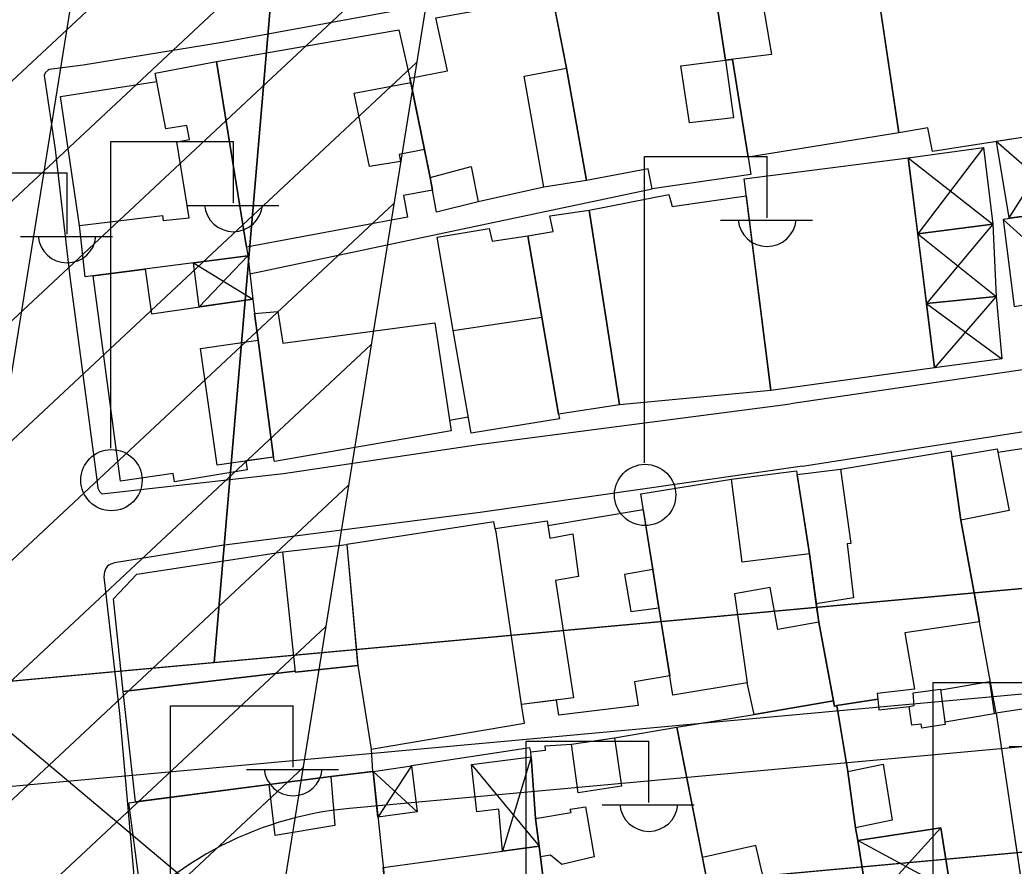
# Model space of a CAD drawing. Extents: x 417997 to 421451, y 4451742 to 4455216.
# Drawn here: x 419632.9 to 419689.6, y 4453584.3 to 4453632.7 of the extents above; entities that cross this region are included whole.
import ezdxf

# ---------------------------------------------------------------- set-up
doc = ezdxf.new("R2010")
doc.units = 0
for name, color, linetype in [('ADAKENARI', 7, 'Continuous'), ('B_Kapi', 7, 'Continuous'), ('B_Mesken', 7, 'Continuous'), ('B_Sundurma', 7, 'Continuous'), ('B_Teras', 7, 'Continuous'), ('Default', 7, 'Continuous'), ('KALDIRIM', 7, 'Continuous'), ('PL_AYA_PARK_DINLENME', 7, 'Continuous'), ('PL_KON_MEV_350', 7, 'Continuous'), ('PL_TİCK', 7, 'Continuous'), ('S_Elektrik_Diregi', 7, 'Continuous'), ('Sinir_Duvar_tek_tarafa_ait', 7, 'Continuous'), ('SN_3_DERECE_KAYNAK_KORUMA', 7, 'Continuous'), ('TA_ENH_154', 7, 'Continuous'), ('TA_ENH_KORUMA', 7, 'Continuous'), ('TA_ENH_TARAMA', 7, 'Continuous'), ('TR_ORTAYOGUNKONUT', 7, 'Continuous'), ('TR_PARKALANI', 7, 'Continuous'), ('TR_TİCK', 7, 'Continuous'), ('Yol_Sose', 7, 'Continuous')]:
    doc.layers.add(name, color=color, linetype=linetype)

# ---------------------------------------------------------------- blocks, each defined once
blk = doc.blocks.new('POINT_DISPLAY')
at = {"layer": 'Default'}
blk.add_line((0, 0), (0, 0), dxfattribs=at)

msp = doc.modelspace()

# ---------------------------------------------------------------- linework, layer by layer
at = {"layer": 'ADAKENARI'}
for p, q in [((419643.952, 4453595.958), (419650.212, 4453669.145)), ((419643.952, 4453595.958), (419650.212, 4453669.145)), ((419798.746, 4453610.14), (419567.092, 4453588.916)), ((419798.746, 4453610.14), (419567.092, 4453588.916)), ((419800.26, 4453595.216), (419647.355, 4453581.207)), ((419800.26, 4453595.216), (419647.355, 4453581.207))]:
    msp.add_line(p, q, dxfattribs=at)
at = {"layer": 'B_Kapi'}
msp.add_lwpolyline([(419658.451, 4453609.976), (419657.377, 4453609.795)], dxfattribs=at)
at = {"layer": 'B_Mesken'}
for points in [[(419683.031, 4453626.208), (419681.456, 4453636.898), (419690.481, 4453638.288), (419691.832, 4453627.533), (419690.165, 4453627.303), (419690.338, 4453625.985), (419684.955, 4453625.142), (419684.698, 4453626.493)], [(419681.54, 4453636.329), (419683.031, 4453626.208), (419674.426, 4453624.832), (419673.543, 4453630.413), (419673.135, 4453630.362), (419672.357, 4453635.441), (419674.899, 4453635.837), (419674.944, 4453635.572)], [(419674.426, 4453624.832), (419674.592, 4453623.84), (419668.951, 4453623.016), (419668.732, 4453624.159), (419665.195, 4453623.495), (419664.067, 4453629.913), (419663.296, 4453633.823), (419672.374, 4453635.335), (419673.135, 4453630.362), (419673.543, 4453630.413), (419674.426, 4453624.832)], [(419656.604, 4453632.779), (419663.264, 4453633.987), (419664.067, 4453629.913), (419665.195, 4453623.495), (419662.765, 4453623.122), (419659.023, 4453622.281), (419656.639, 4453621.68), (419656.283, 4453623.661), (419655.117, 4453629.337), (419657.26, 4453629.764)], [(419645.787, 4453619.689), (419644.072, 4453630.284), (419654.484, 4453632.103), (419655.117, 4453629.337), (419655.169, 4453629.086), (419655.956, 4453625.256), (419656.283, 4453623.661), (419656.413, 4453622.939), (419654.754, 4453622.636), (419654.993, 4453621.4)], [(419636.583, 4453617.992), (419636.263, 4453620.927), (419635.175, 4453628.294), (419640.663, 4453629.155), (419640.572, 4453629.631), (419644.072, 4453630.284), (419645.867, 4453619.193)], [(419675.728, 4453611.505), (419674.199, 4453623.587), (419683.575, 4453624.789), (419685.073, 4453612.788)], [(419675.728, 4453611.505), (419667.082, 4453610.672), (419665.359, 4453621.803), (419669.904, 4453622.692), (419670.09, 4453622.01), (419674.322, 4453622.617)], [(419663.597, 4453610.155), (419661.847, 4453620.336), (419663.301, 4453620.573), (419663.118, 4453621.466), (419665.359, 4453621.803), (419667.082, 4453610.672)], [(419661.847, 4453620.336), (419662.647, 4453615.687), (419663.597, 4453610.155), (419663.654, 4453609.881), (419658.61, 4453609.057), (419657.596, 4453614.932), (419656.682, 4453620.263), (419659.646, 4453620.756), (419659.81, 4453620.03)], [(419647.327, 4453607.697), (419645.76, 4453607.476), (419645.822, 4453606.974), (419641.683, 4453606.289), (419641.601, 4453606.769), (419638.602, 4453606.328), (419637.031, 4453618.05), (419640.007, 4453618.435), (419640.368, 4453615.876), (419646.145, 4453616.717), (419646.253, 4453615.897), (419646.46, 4453614.372), (419647.327, 4453607.697)], [(419647.327, 4453607.697), (419646.46, 4453614.372), (419646.253, 4453615.897), (419647.584, 4453616.021), (419647.873, 4453614.198), (419656.536, 4453615.361), (419657.468, 4453609.192), (419647.381, 4453607.451)], [(419693.435, 4453608.698), (419694.898, 4453608.922), (419696.345, 4453599.931), (419693.335, 4453599.358), (419693.333, 4453599.358), (419692.466, 4453599.193), (419692.974, 4453595.728), (419693.295, 4453595.781), (419693.297, 4453595.781), (419693.41, 4453595.8), (419693.693, 4453593.858), (419693.276, 4453593.793), (419693.274, 4453593.793), (419688.586, 4453593.068), (419686.579, 4453604.099), (419686.056, 4453607.739), (419688.648, 4453608.159), (419688.685, 4453607.97), (419693.432, 4453608.697)], [(419679.71, 4453607), (419686.003, 4453608.06), (419686.056, 4453607.739), (419686.579, 4453604.099), (419687.637, 4453598.286), (419683.385, 4453597.666), (419683.922, 4453594.44), (419681.804, 4453594.19), (419681.842, 4453593.872), (419679.505, 4453593.517), (419679.359, 4453593.458), (419678.468, 4453598.266), (419678.322, 4453599.325), (419677.931, 4453602.169), (419677.231, 4453606.694)], [(419679.301, 4453593.771), (419674.783, 4453592.999), (419674.37, 4453594.804), (419670.137, 4453594.109), (419668.3, 4453605.597), (419673.484, 4453606.434), (419677.197, 4453606.912), (419677.236, 4453606.661), (419677.931, 4453602.169), (419678.322, 4453599.325), (419678.468, 4453598.266)], [(419663.005, 4453603.796), (419668.444, 4453604.697), (419668.992, 4453601.272), (419669.34, 4453599.093), (419669.963, 4453595.197), (419667.947, 4453594.852), (419668.162, 4453593.504), (419663.624, 4453592.951), (419663.487, 4453593.813), (419661.502, 4453593.559), (419660.037, 4453603.435), (419659.997, 4453603.619), (419662.966, 4453604.062)], [(419659.997, 4453603.619), (419659.918, 4453604), (419651.524, 4453602.71), (419652.154, 4453595.787), (419652.907, 4453591.025), (419661.655, 4453592.503), (419661.502, 4453593.559), (419660.037, 4453603.435)], [(419648.577, 4453595.473), (419638.744, 4453594.311), (419638.195, 4453599.61), (419639.532, 4453601.014), (419647.865, 4453602.291), (419651.524, 4453602.71), (419652.154, 4453595.787), (419648.584, 4453595.412)], [(419693.166, 4453583.429), (419699.17, 4453584.311), (419697.091, 4453596.452), (419693.41, 4453595.8), (419693.693, 4453593.858), (419693.276, 4453593.793), (419693.274, 4453593.793), (419688.586, 4453593.068), (419690.095, 4453582.978), (419693.163, 4453583.429)], [(419652.154, 4453595.787), (419652.907, 4453591.025), (419652.987, 4453589.735), (419650.602, 4453589.451), (419647.083, 4453588.991), (419639.456, 4453588.002), (419638.744, 4453594.311), (419648.577, 4453595.473), (419648.584, 4453595.412)], [(419685.657, 4453592.571), (419688.586, 4453593.068), (419690.022, 4453583.468), (419686.01, 4453582.934), (419685.431, 4453586.519), (419680.704, 4453585.803), (419680.571, 4453586.514), (419680.122, 4453589.744), (419679.505, 4453593.517), (419681.842, 4453593.872), (419681.897, 4453593.262), (419683.619, 4453593.461), (419683.904, 4453593.513), (419683.846, 4453594.225), (419685.423, 4453594.434)], [(419670.362, 4453592.267), (419674.783, 4453592.999), (419679.301, 4453593.771), (419679.359, 4453593.458), (419679.505, 4453593.517), (419680.122, 4453589.744), (419680.571, 4453586.514), (419680.704, 4453585.803), (419681.314, 4453581.98), (419675.938, 4453580.93), (419672.85, 4453580.16), (419672.33, 4453582.268), (419671.826, 4453584.829)], [(419666.81, 4453591.656), (419670.362, 4453592.267), (419672.33, 4453582.268), (419672.023, 4453581.834), (419663.55, 4453580.712), (419663.08, 4453580.876), (419662.587, 4453584.863), (419662.285, 4453587.065), (419662.024, 4453590.861), (419662.871, 4453590.962), (419662.848, 4453591.197), (419664.34, 4453591.3)], [(419639.073, 4453587.952), (419647.083, 4453588.991), (419650.602, 4453589.451), (419653.021, 4453589.739), (419653.702, 4453583.249), (419639.934, 4453581.512)], [(419654.488, 4453576.441), (419654.208, 4453579.475), (419653.702, 4453583.249), (419653.597, 4453584.248), (419662.502, 4453585.482), (419663.08, 4453580.876), (419663.455, 4453577.58)]]:
    msp.add_lwpolyline(points, close=True, dxfattribs=at)
at = {"layer": 'B_Sundurma'}
for p, q in [((419692.437, 4453626.28), (419689.308, 4453621.353)), ((419687.88, 4453625.387), (419684.117, 4453620.45)), ((419693.052, 4453621.838), (419688.596, 4453625.712)), ((419683.575, 4453624.789), (419688.395, 4453621)), ((419688.395, 4453621), (419684.614, 4453616.468)), ((419693.522, 4453617.16), (419688.986, 4453621.271)), ((419684.117, 4453620.45), (419688.588, 4453616.876)), ((419643.08, 4453616.271), (419645.867, 4453619.193)), ((419642.756, 4453618.791), (419646.145, 4453616.717)), ((419688.588, 4453616.876), (419685.073, 4453612.788)), ((419684.614, 4453616.468), (419688.91, 4453613.309)), ((419658.647, 4453590.131), (419662.502, 4453585.482)), ((419662.043, 4453590.583), (419660.404, 4453585.192)), ((419653.021, 4453589.739), (419655.543, 4453587.433)), ((419655.209, 4453590.071), (419653.294, 4453587.135)), ((419681.314, 4453581.98), (419685.431, 4453586.519)), ((419686.01, 4453582.934), (419680.704, 4453585.803))]:
    msp.add_line(p, q, dxfattribs=at)
for points in [[(419693.052, 4453621.838), (419692.631, 4453624.964), (419692.437, 4453626.28), (419692.052, 4453626.229), (419690.338, 4453625.985), (419688.596, 4453625.712), (419689.308, 4453621.353)], [(419683.575, 4453624.789), (419687.88, 4453625.387), (419688.395, 4453621), (419684.117, 4453620.45)], [(419689.631, 4453616.294), (419693.703, 4453616.996), (419693.052, 4453621.838), (419688.986, 4453621.271)], [(419684.117, 4453620.45), (419688.395, 4453621), (419688.588, 4453616.876), (419684.614, 4453616.468)], [(419643.08, 4453616.271), (419642.756, 4453618.791), (419645.867, 4453619.193), (419646.145, 4453616.717)], [(419684.614, 4453616.468), (419688.588, 4453616.876), (419688.91, 4453613.309), (419685.073, 4453612.788)], [(419658.945, 4453587.432), (419658.647, 4453590.131), (419662.043, 4453590.583), (419662.285, 4453587.065), (419662.502, 4453585.482), (419660.404, 4453585.192), (419660.2, 4453587.584)], [(419653.021, 4453589.739), (419655.209, 4453590.071), (419655.543, 4453587.433), (419653.294, 4453587.135)], [(419686.01, 4453582.934), (419681.314, 4453581.98), (419680.704, 4453585.803), (419685.431, 4453586.519)]]:
    msp.add_lwpolyline(points, close=True, dxfattribs=at)
at = {"layer": 'B_Teras'}
for points in [[(419673.135, 4453630.362), (419672.357, 4453635.441), (419674.899, 4453635.837), (419675.767, 4453630.692)], [(419636.583, 4453617.992), (419636.263, 4453620.927), (419641.004, 4453621.485), (419641.042, 4453621.203), (419642.512, 4453621.352), (419641.807, 4453625.707), (419642.528, 4453625.844), (419642.378, 4453626.629), (419641.179, 4453626.446), (419640.572, 4453629.631), (419644.072, 4453630.284), (419645.867, 4453619.193)], [(419662.765, 4453623.122), (419661.653, 4453629.448), (419664.067, 4453629.913), (419665.195, 4453623.495)], [(419671.082, 4453626.785), (419670.599, 4453630.038), (419673.135, 4453630.362), (419673.588, 4453627.069)], [(419655.169, 4453629.086), (419655.956, 4453625.256), (419654.517, 4453624.981), (419654.583, 4453624.587), (419652.816, 4453624.301), (419651.938, 4453628.477)], [(419656.639, 4453621.68), (419656.283, 4453623.661), (419658.62, 4453624.302), (419659.023, 4453622.281)], [(419663.597, 4453610.155), (419663.654, 4453609.881), (419658.61, 4453609.057), (419657.596, 4453614.932), (419662.647, 4453615.687)], [(419644.118, 4453607.243), (419643.173, 4453613.897), (419646.46, 4453614.372), (419647.327, 4453607.697)], [(419686.579, 4453604.099), (419686.056, 4453607.739), (419688.648, 4453608.159), (419689.336, 4453604.642)], [(419670.137, 4453594.109), (419668.3, 4453605.597), (419673.484, 4453606.434), (419677.197, 4453606.912), (419677.236, 4453606.661), (419677.931, 4453602.169), (419678.468, 4453598.266), (419676.124, 4453597.859), (419675.683, 4453600.248), (419673.662, 4453599.894), (419674.37, 4453594.804)], [(419674.097, 4453601.699), (419673.484, 4453606.434), (419677.197, 4453606.912), (419677.931, 4453602.169)], [(419678.322, 4453599.325), (419677.931, 4453602.169), (419677.231, 4453606.694), (419679.71, 4453607), (419680.298, 4453602.759), (419680.088, 4453602.736), (419680.442, 4453599.663)], [(419661.502, 4453593.559), (419660.037, 4453603.435), (419659.997, 4453603.619), (419662.966, 4453604.062), (419663.113, 4453603.074), (419664.433, 4453603.307), (419664.738, 4453600.876), (419663.436, 4453600.65), (419664.466, 4453593.938)], [(419648.584, 4453595.412), (419647.865, 4453602.291), (419651.524, 4453602.71), (419652.138, 4453595.879), (419652.154, 4453595.787)], [(419668.992, 4453601.272), (419667.374, 4453600.997), (419667.743, 4453598.879), (419669.34, 4453599.093)], [(419683.846, 4453594.225), (419685.423, 4453594.434), (419685.677, 4453592.418), (419684.35, 4453592.21), (419684.309, 4453592.447), (419683.78, 4453592.378), (419683.619, 4453593.461), (419683.904, 4453593.513)], [(419671.826, 4453584.829), (419670.362, 4453592.267), (419674.783, 4453592.999), (419679.301, 4453593.771), (419679.359, 4453593.458), (419679.505, 4453593.517), (419680.122, 4453589.744), (419680.571, 4453586.514), (419680.704, 4453585.803), (419681.314, 4453581.98), (419675.938, 4453580.93), (419674.879, 4453585.515)], [(419664.731, 4453588.53), (419664.34, 4453591.3), (419666.81, 4453591.656), (419667.202, 4453588.896)], [(419680.571, 4453586.514), (419680.122, 4453589.744), (419682.147, 4453590.151), (419682.653, 4453586.968)], [(419647.433, 4453586.079), (419647.083, 4453588.991), (419650.602, 4453589.451), (419650.837, 4453586.648)], [(419662.587, 4453584.863), (419662.285, 4453587.065), (419664.323, 4453587.407), (419664.278, 4453587.596), (419665.144, 4453587.716), (419665.65, 4453584.861), (419663.793, 4453584.435), (419663.156, 4453584.953)]]:
    msp.add_lwpolyline(points, close=True, dxfattribs=at)
at = {"layer": 'KALDIRIM'}
for p, q in [((419723.973, 4453597.265), (419567.64, 4453582.941)), ((419723.973, 4453597.265), (419567.64, 4453582.941)), ((419724.105, 4453594.264), (419651.671, 4453587.628)), ((419724.105, 4453594.264), (419651.671, 4453587.628))]:
    msp.add_line(p, q, dxfattribs=at)
msp.add_arc((419653.496, 4453567.711), 20, 95.2348, 188.7413, dxfattribs=at)
msp.add_arc((419653.496, 4453567.711), 20, 95.2348, 188.7413, dxfattribs=at)
at = {"layer": 'PL_AYA_PARK_DINLENME'}
msp.add_lwpolyline([(419650.212, 4453669.145), (419643.68, 4453668.352), (419599.189, 4453663.287), (419522.884, 4453653.339), (419532.607, 4453585.398), (419535.039, 4453585.692), (419544.818, 4453586.875), (419557.133, 4453588.004), (419567.092, 4453588.916), (419643.952, 4453595.958), (419650.212, 4453669.145)], dxfattribs=at)
msp.add_lwpolyline([(419650.212, 4453669.145), (419643.68, 4453668.352), (419599.189, 4453663.287), (419522.884, 4453653.339), (419532.607, 4453585.398), (419535.039, 4453585.692), (419544.818, 4453586.875), (419557.133, 4453588.004), (419567.092, 4453588.916), (419643.952, 4453595.958), (419650.212, 4453669.145)], dxfattribs=at)
at = {"layer": 'PL_KON_MEV_350'}
msp.add_lwpolyline([(419792.929, 4453403.24), (419789.085, 4453420.499), (419823.797, 4453422.288), (419821.364, 4453490.275), (419811.477, 4453584.171), (419811.266, 4453586.184), (419800.26, 4453595.216), (419665.012, 4453582.825)], dxfattribs=at)
msp.add_lwpolyline([(419792.929, 4453403.24), (419789.085, 4453420.499), (419823.797, 4453422.288), (419821.364, 4453490.275), (419811.477, 4453584.171), (419811.266, 4453586.184), (419800.26, 4453595.216), (419665.012, 4453582.825)], dxfattribs=at)
at = {"layer": 'PL_TİCK'}
msp.add_lwpolyline([(419643.952, 4453595.958), (419798.746, 4453610.14), (419807.645, 4453620.997), (419801.632, 4453677.462), (419790.646, 4453686.201), (419650.212, 4453669.145), (419643.952, 4453595.958)], dxfattribs=at)
msp.add_lwpolyline([(419643.952, 4453595.958), (419798.746, 4453610.14), (419807.645, 4453620.997), (419801.632, 4453677.462), (419790.646, 4453686.201), (419650.212, 4453669.145), (419643.952, 4453595.958)], dxfattribs=at)
at = {"layer": 'S_Elektrik_Diregi'}
for p, q in [((419638.045, 4453608.214), (419638.045, 4453625.714)), ((419638.045, 4453625.714), (419645.045, 4453625.714)), ((419645.045, 4453622.214), (419645.045, 4453625.714)), ((419668.515, 4453607.37), (419668.515, 4453624.87)), ((419668.515, 4453624.87), (419675.515, 4453624.87)), ((419675.515, 4453621.37), (419675.515, 4453624.87)), ((419628.544, 4453623.935), (419635.544, 4453623.935)), ((419635.544, 4453620.435), (419635.544, 4453623.935)), ((419642.385, 4453622.074), (419647.635, 4453622.074)), ((419672.855, 4453621.23), (419678.105, 4453621.23)), ((419632.884, 4453620.295), (419638.134, 4453620.295)), ((419684.994, 4453577.314), (419684.994, 4453594.814)), ((419684.994, 4453594.814), (419691.994, 4453594.814)), ((419641.457, 4453575.994), (419641.457, 4453593.494)), ((419641.457, 4453593.494), (419648.457, 4453593.494)), ((419648.457, 4453589.994), (419648.457, 4453593.494)), ((419661.763, 4453573.967), (419661.763, 4453591.467)), ((419661.763, 4453591.467), (419668.763, 4453591.467)), ((419668.763, 4453587.967), (419668.763, 4453591.467)), ((419689.334, 4453591.174), (419694.584, 4453591.174)), ((419645.797, 4453589.854), (419651.047, 4453589.854)), ((419666.103, 4453587.827), (419671.353, 4453587.827))]:
    msp.add_line(p, q, dxfattribs=at)
for centre in [(419638.081, 4453606.379), (419668.551, 4453605.534)]:
    msp.add_circle(centre, 1.75, dxfattribs=at)
for centre in [(419645.046, 4453622.227), (419675.515, 4453621.383), (419635.545, 4453620.448), (419648.458, 4453590.007), (419668.764, 4453587.98)]:
    msp.add_arc(centre, 1.658, 184.8384, 355.1464, dxfattribs=at)
at = {"layer": 'Sinir_Duvar_tek_tarafa_ait'}
for points in [[(419645.983, 4453618.164), (419668.951, 4453623.016)], [(419685.428, 4453594.4), (419688.219, 4453594.881), (419688.474, 4453593.049)], [(419662.024, 4453590.861), (419661.965, 4453591.093), (419655.209, 4453590.071)]]:
    msp.add_lwpolyline(points, dxfattribs=at)
at = {"layer": 'SN_3_DERECE_KAYNAK_KORUMA'}
msp.add_line((419772.919, 4453473.957), (419554.682, 4453657.097), dxfattribs=at)
msp.add_line((419772.919, 4453473.957), (419554.682, 4453657.097), dxfattribs=at)
at = {"layer": 'TA_ENH_154'}
msp.add_lwpolyline([(421244.229, 4452871.733), (420603.453, 4452866.932), (420104.111, 4452747.147), (419709.07, 4452649.72), (419353.297, 4452559.565), (419284.532, 4452601.288), (419287.681, 4452599.871), (419484.079, 4452691.722), (419833.947, 4454863.938), (419862.826, 4455014.236)], dxfattribs=at)
msp.add_lwpolyline([(421244.229, 4452871.733), (420603.453, 4452866.932), (420104.111, 4452747.147), (419709.07, 4452649.72), (419353.297, 4452559.565), (419284.532, 4452601.288), (419287.681, 4452599.871), (419484.079, 4452691.722), (419833.947, 4454863.938), (419862.826, 4455014.236)], dxfattribs=at)
at = {"layer": 'TA_ENH_KORUMA'}
msp.add_lwpolyline([(419883.153, 4455014.021), (419853.647, 4454860.459), (419502.143, 4452678.088), (419329.549, 4452597.37), (419356.508, 4452581.013), (419704.218, 4452669.124), (420099.383, 4452766.582), (420601.013, 4452886.916), (421244.438, 4452891.737)], dxfattribs=at)
msp.add_lwpolyline([(419883.153, 4455014.021), (419853.647, 4454860.459), (419502.143, 4452678.088), (419329.549, 4452597.37), (419356.508, 4452581.013), (419704.218, 4452669.124), (420099.383, 4452766.582), (420601.013, 4452886.916), (421244.438, 4452891.737)], dxfattribs=at)
at = {"layer": 'TA_ENH_TARAMA'}
for p, q in [((419611.691, 4453609.831), (419659.391, 4453654.409)), ((419611.691, 4453609.831), (419659.391, 4453654.409)), ((419610.393, 4453601.774), (419658.093, 4453646.352)), ((419610.393, 4453601.774), (419658.093, 4453646.352)), ((419609.096, 4453593.717), (419656.795, 4453638.295)), ((419609.096, 4453593.717), (419656.795, 4453638.295)), ((419607.798, 4453585.66), (419655.497, 4453630.238)), ((419607.798, 4453585.66), (419655.497, 4453630.238)), ((419606.5, 4453577.602), (419654.2, 4453622.181)), ((419606.5, 4453577.602), (419654.2, 4453622.181)), ((419605.202, 4453569.545), (419652.902, 4453614.124)), ((419605.202, 4453569.545), (419652.902, 4453614.124)), ((419603.905, 4453561.488), (419651.604, 4453606.067)), ((419603.905, 4453561.488), (419651.604, 4453606.067)), ((419602.607, 4453553.431), (419650.307, 4453598.01)), ((419602.607, 4453553.431), (419650.307, 4453598.01)), ((419601.309, 4453545.374), (419649.009, 4453589.952)), ((419601.309, 4453545.374), (419649.009, 4453589.952))]:
    msp.add_line(p, q, dxfattribs=at)
at = {"layer": 'TR_ORTAYOGUNKONUT'}
msp.add_lwpolyline([(419800.26, 4453595.216), (419665.012, 4453582.825), (419673.746, 4453518.144), (419647.773, 4453512.807), (419664.451, 4453404.341), (419678.69, 4453337.652), (419688.378, 4453334.372), (419743.12, 4453381.19)], dxfattribs=at)
msp.add_lwpolyline([(419800.26, 4453595.216), (419665.012, 4453582.825), (419673.746, 4453518.144), (419647.773, 4453512.807), (419664.451, 4453404.341), (419678.69, 4453337.652), (419688.378, 4453334.372), (419743.12, 4453381.19)], dxfattribs=at)
at = {"layer": 'TR_TİCK'}
msp.add_lwpolyline([(419643.952, 4453595.958), (419798.746, 4453610.14), (419807.645, 4453620.997), (419801.632, 4453677.462), (419790.646, 4453686.201), (419650.212, 4453669.145), (419643.952, 4453595.958)], dxfattribs=at)
msp.add_lwpolyline([(419643.952, 4453595.958), (419798.746, 4453610.14), (419807.645, 4453620.997), (419801.632, 4453677.462), (419790.646, 4453686.201), (419650.212, 4453669.145), (419643.952, 4453595.958)], dxfattribs=at)
at = {"layer": 'Yol_Sose'}
for points in [[(419681.74, 4453637.04), (419664.84, 4453635.066), (419659.105, 4453634.081), (419644.398, 4453631.372), (419636.464, 4453630.077), (419634.523, 4453629.836), (419634.46, 4453629.79), (419634.296, 4453629.641), (419634.239, 4453629.493), (419634.859, 4453625.265)], [(419634.859, 4453625.265), (419635.712, 4453617.998), (419637.229, 4453606.541)], [(419693.48, 4453613.182), (419676.85, 4453610.747)], [(419637.229, 4453606.541), (419637.301, 4453605.928), (419637.391, 4453605.734), (419637.532, 4453605.604), (419647.9, 4453606.764), (419659.034, 4453608.415), (419676.85, 4453610.747)], [(419677.543, 4453607.181), (419693.442, 4453609.674)], [(419677.543, 4453607.181), (419659.127, 4453604.527), (419644.386, 4453602.64), (419638.252, 4453601.655), (419638.047, 4453601.588), (419637.957, 4453601.535), (419637.845, 4453601.439), (419637.769, 4453601.335), (419637.686, 4453601.145), (419637.637, 4453600.856), (419638.539, 4453593.062), (419639.781, 4453579.038), (419640.26, 4453574.252), (419640.325, 4453574.028), (419640.392, 4453573.881), (419640.501, 4453573.758), (419640.555, 4453573.69), (419640.618, 4453573.63), (419640.735, 4453573.553), (419656.401, 4453575.937), (419672.916, 4453578.609)]]:
    msp.add_lwpolyline(points, dxfattribs=at)

# ---------------------------------------------------------------- block references
at = {"layer": 'TR_PARKALANI', "xscale": 0.1, "yscale": 0.10000000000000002}
for p in [(419643.001, 4453631.751), (419643.001, 4453631.751), (419634.917, 4453625.164), (419634.917, 4453625.164), (419643.001, 4453617.978), (419643.001, 4453617.978), (419637.911, 4453601.81), (419637.911, 4453601.81)]:
    msp.add_blockref('POINT_DISPLAY', p, dxfattribs=at)

doc.saveas('drawing.dxf')
